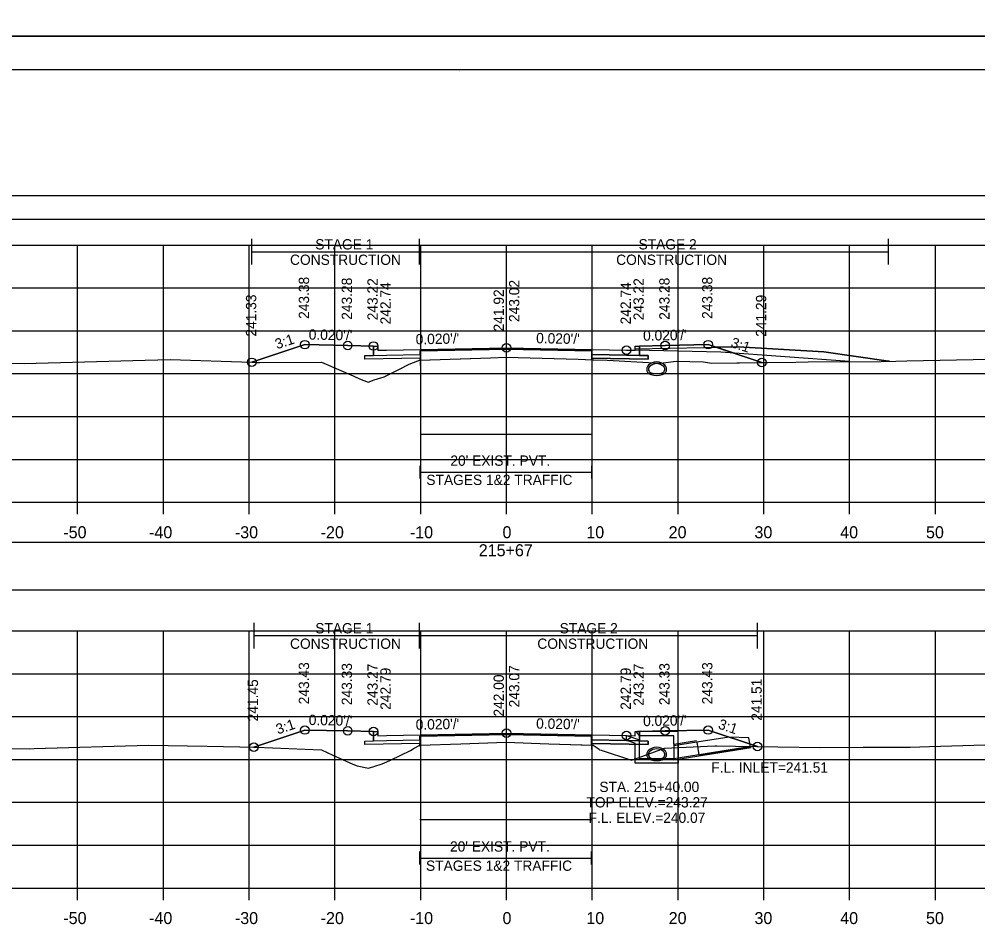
# Model space of a CAD drawing. Extents: x 1369627 to 1374022, y 380035 to 398173.
# Drawn here: x 1372041.7 to 1372153.5, y 383561.8 to 383667.5 of the extents above; entities that cross this region are included whole.
import ezdxf

# ---------------------------------------------------------------- set-up
doc = ezdxf.new("R2010")
doc.units = 0
for name, color, linetype in [('Default', 7, 'Continuous'), ('R_Alt Surface', 7, 'Continuous'), ('R_Axis', 7, 'Continuous'), ('R_Axis Annot', 7, 'Continuous'), ('R_Border', 7, 'Continuous'), ('R_Border Notes', 7, 'Continuous'), ('R_Drive', 7, 'Continuous'), ('R_Exist Surface', 7, 'Continuous'), ('R_Fin Surface', 7, 'Continuous'), ('R_Grid', 7, 'Continuous'), ('R_MOT', 7, 'Continuous'), ('R_No Plot', 7, 'Continuous'), ('R_Water', 7, 'Continuous'), ('R_Water Annot', 7, 'Continuous'), ('R_Xsect Elev', 7, 'Continuous'), ('R_Xsect Slope', 7, 'Continuous'), ('T_Vehicle Path Lt Minor', 7, 'Continuous'), ('T_Vehicle Path Rt', 7, 'Continuous')]:
    doc.layers.add(name, color=color, linetype=linetype)

msp = doc.modelspace()

# ---------------------------------------------------------------- linework, layer by layer
at = {"layer": 'Default'}
for p, q in [((1372088.48, 383613.92), (1372088.48, 383615.42)), ((1372108.48, 383613.92), (1372108.48, 383615.42)), ((1372088.48, 383614.67), (1372108.48, 383614.67)), ((1372088.45, 383568.92), (1372088.45, 383570.42)), ((1372108.45, 383568.92), (1372108.45, 383570.42)), ((1372088.45, 383569.67), (1372108.45, 383569.67))]:
    msp.add_line(p, q, dxfattribs=at)
for points in [[(1371948.53, 383644.2), (1372248.53, 383644.2), (1372248.53, 383646.91), (1371948.53, 383646.91)], [(1371948.53, 383600.94), (1372248.53, 383600.94), (1372248.53, 383606.46), (1371948.53, 383606.46)]]:
    msp.add_lwpolyline(points, close=True, dxfattribs=at)
at = {"layer": 'R_Alt Surface'}
for points in [[(1372083.03, 383629.39), (1372083.03, 383628.29), (1372084.53, 383628.32), (1372088.48, 383628.4), (1372088.48, 383628.82), (1372098.53, 383629.02), (1372108.48, 383628.82), (1372108.48, 383628.4), (1372112.53, 383628.32), (1372114.03, 383628.29), (1372114.03, 383629.39)], [(1372083.03, 383584.44), (1372083.03, 383583.34), (1372084.53, 383583.37), (1372088.45, 383583.45), (1372088.45, 383583.87), (1372098.53, 383584.07), (1372108.45, 383583.87), (1372108.45, 383583.45), (1372112.53, 383583.37), (1372114.03, 383583.34), (1372114.03, 383584.44)]]:
    msp.add_lwpolyline(points, dxfattribs=at)
for points in [[(1372082.03, 383628.27), (1372083.03, 383628.29), (1372084.53, 383628.32), (1372088.48, 383628.4), (1372088.48, 383627.98), (1372082.03, 383627.85)], [(1372115.03, 383628.27), (1372114.03, 383628.29), (1372112.53, 383628.32), (1372108.48, 383628.4), (1372108.48, 383627.99), (1372115.03, 383627.85)], [(1372082.03, 383583.32), (1372083.03, 383583.34), (1372084.53, 383583.37), (1372088.45, 383583.45), (1372088.45, 383583.03), (1372082.03, 383582.9)], [(1372115.03, 383583.32), (1372114.03, 383583.34), (1372112.53, 383583.37), (1372108.45, 383583.45), (1372108.45, 383583.04), (1372115.03, 383582.9)]]:
    msp.add_lwpolyline(points, close=True, dxfattribs=at)
at = {"layer": 'R_Axis'}
for p, q in [((1371948.53, 383611.17), (1372248.53, 383611.17)), ((1372048.53, 383609.77), (1372048.53, 383611.17)), ((1372058.53, 383609.77), (1372058.53, 383611.17)), ((1372068.53, 383609.77), (1372068.53, 383611.17)), ((1372078.53, 383609.77), (1372078.53, 383611.17)), ((1372088.53, 383609.77), (1372088.53, 383611.17)), ((1372098.53, 383609.77), (1372098.53, 383611.17)), ((1372108.53, 383609.77), (1372108.53, 383611.17)), ((1372118.53, 383609.77), (1372118.53, 383611.17)), ((1372128.53, 383609.77), (1372128.53, 383611.17)), ((1372138.53, 383609.77), (1372138.53, 383611.17)), ((1372148.53, 383609.77), (1372148.53, 383611.17)), ((1371948.53, 383566.17), (1372248.53, 383566.17)), ((1372048.53, 383564.77), (1372048.53, 383566.17)), ((1372058.53, 383564.77), (1372058.53, 383566.17)), ((1372068.53, 383564.77), (1372068.53, 383566.17)), ((1372078.53, 383564.77), (1372078.53, 383566.17)), ((1372088.53, 383564.77), (1372088.53, 383566.17)), ((1372098.53, 383564.77), (1372098.53, 383566.17)), ((1372108.53, 383564.77), (1372108.53, 383566.17)), ((1372118.53, 383564.77), (1372118.53, 383566.17)), ((1372128.53, 383564.77), (1372128.53, 383566.17)), ((1372138.53, 383564.77), (1372138.53, 383566.17)), ((1372148.53, 383564.77), (1372148.53, 383566.17))]:
    msp.add_line(p, q, dxfattribs=at)
at = {"layer": 'R_Border'}
for p, q in [((1371940.53, 383661.63), (1372256.71, 383661.63)), ((1372093.05, 383661.37), (1372093.05, 383661.37)), ((1372093.05, 383661.37), (1372093.05, 383661.37))]:
    msp.add_line(p, q, dxfattribs=at)
at = {"layer": 'R_Drive'}
for points in [[(1372113.53, 383628.89), (1372113.53, 383629.06), (1372125.53, 383629.3)], [(1372125.53, 383629.3), (1372135.51, 383628.7), (1372143.08, 383627.64)]]:
    msp.add_lwpolyline(points, dxfattribs=at)
at = {"layer": 'R_Exist Surface'}
for points in [[(1372034.53, 383627.47), (1372042.29, 383627.34), (1372054.98, 383627.7), (1372059.31, 383627.81), (1372068.86, 383627.49), (1372069.38, 383627.48), (1372069.78, 383627.48), (1372076.96, 383627.5), (1372077.24, 383627.39), (1372080.67, 383625.93), (1372081.38, 383625.58), (1372082.42, 383625.19), (1372083.12, 383625.43), (1372084.26, 383625.79), (1372086.08, 383626.69), (1372087.2, 383627.26), (1372088.18, 383627.65), (1372088.44, 383627.73), (1372096.68, 383628.03), (1372098.48, 383628.09), (1372106.89, 383627.84), (1372108.58, 383627.77), (1372108.73, 383627.76), (1372110.27, 383627.72), (1372116.47, 383627.38), (1372118.32, 383627.62), (1372121.49, 383627.56), (1372122.43, 383627.38), (1372132.25, 383627.51), (1372133.71, 383627.53), (1372142.21, 383627.6), (1372143.94, 383627.64), (1372145.22, 383627.68), (1372154.89, 383627.87)], [(1372026.36, 383582.59), (1372042.87, 383582.41), (1372043.46, 383582.43), (1372056.81, 383582.85), (1372063.63, 383582.72), (1372069.35, 383582.61), (1372075.08, 383582.36), (1372076.97, 383582.3), (1372078.29, 383581.67), (1372080.64, 383580.61), (1372081.11, 383580.43), (1372082.46, 383580.14), (1372083.91, 383580.63), (1372084.23, 383580.74), (1372085, 383581.1), (1372087.35, 383582.2), (1372087.78, 383582.48), (1372088.44, 383582.84), (1372093.22, 383582.99), (1372098.45, 383583.17), (1372103.45, 383582.99), (1372108.64, 383582.82), (1372109.32, 383582.35), (1372109.37, 383582.3), (1372109.56, 383582.24), (1372113.1, 383581.1), (1372113.45, 383581.22), (1372116.97, 383582.47), (1372122.84, 383582.74), (1372123.05, 383582.75), (1372125.22, 383582.72), (1372135.1, 383582.57), (1372140.1, 383582.59), (1372145.61, 383582.59), (1372147.85, 383582.67), (1372156.91, 383582.94)]]:
    msp.add_lwpolyline(points, dxfattribs=at)
at = {"layer": 'R_Fin Surface'}
for points in [[(1372068.86, 383627.49), (1372075.02, 383629.55), (1372080.02, 383629.45), (1372083.02, 383629.39), (1372083.52, 383629.39), (1372083.53, 383628.89), (1372084.53, 383628.91), (1372086.53, 383628.95), (1372098.53, 383629.19), (1372110.53, 383628.95), (1372112.53, 383628.91), (1372113.53, 383628.89), (1372113.54, 383629.39), (1372114.04, 383629.39), (1372117.04, 383629.45), (1372122.04, 383629.55), (1372128.31, 383627.46)], [(1372069.07, 383582.61), (1372075.02, 383584.6), (1372080.02, 383584.5), (1372083.02, 383584.44), (1372083.52, 383584.44), (1372083.53, 383583.94), (1372084.53, 383583.96), (1372086.53, 383584), (1372098.53, 383584.24), (1372110.53, 383584), (1372112.53, 383583.96), (1372113.53, 383583.94), (1372113.54, 383584.44), (1372114.04, 383584.44), (1372117.04, 383584.5), (1372122.04, 383584.6), (1372127.79, 383582.68)]]:
    msp.add_lwpolyline(points, dxfattribs=at)
at = {"layer": 'R_Grid'}
for p, q in [((1371948.53, 383641.17), (1372248.53, 383641.17)), ((1372048.53, 383611.17), (1372048.53, 383641.17)), ((1372058.53, 383611.17), (1372058.53, 383641.17)), ((1372068.53, 383611.17), (1372068.53, 383641.17)), ((1372078.53, 383611.17), (1372078.53, 383641.17)), ((1372088.53, 383611.17), (1372088.53, 383641.17)), ((1372098.53, 383611.17), (1372098.53, 383641.17)), ((1372108.53, 383611.17), (1372108.53, 383641.17)), ((1372118.53, 383611.17), (1372118.53, 383641.17)), ((1372128.53, 383611.17), (1372128.53, 383641.17)), ((1372138.53, 383611.17), (1372138.53, 383641.17)), ((1372148.53, 383611.17), (1372148.53, 383641.17)), ((1371948.53, 383636.17), (1372248.53, 383636.17)), ((1371948.53, 383631.17), (1372248.53, 383631.17)), ((1371948.53, 383626.17), (1372248.53, 383626.17)), ((1371948.53, 383621.17), (1372248.53, 383621.17)), ((1371948.53, 383616.17), (1372248.53, 383616.17)), ((1371948.53, 383611.17), (1372248.53, 383611.17)), ((1371948.53, 383596.17), (1372248.53, 383596.17)), ((1372048.53, 383566.17), (1372048.53, 383596.17)), ((1372058.53, 383566.17), (1372058.53, 383596.17)), ((1372068.53, 383566.17), (1372068.53, 383596.17)), ((1372078.53, 383566.17), (1372078.53, 383596.17)), ((1372088.53, 383566.17), (1372088.53, 383596.17)), ((1372098.53, 383566.17), (1372098.53, 383596.17)), ((1372108.53, 383566.17), (1372108.53, 383596.17)), ((1372118.53, 383566.17), (1372118.53, 383596.17)), ((1372128.53, 383566.17), (1372128.53, 383596.17)), ((1372138.53, 383566.17), (1372138.53, 383596.17)), ((1372148.53, 383566.17), (1372148.53, 383596.17)), ((1371948.53, 383591.17), (1372248.53, 383591.17)), ((1371948.53, 383586.17), (1372248.53, 383586.17)), ((1371948.53, 383581.17), (1372248.53, 383581.17)), ((1371948.53, 383576.17), (1372248.53, 383576.17)), ((1371948.53, 383571.17), (1372248.53, 383571.17)), ((1371948.53, 383566.17), (1372248.53, 383566.17))]:
    msp.add_line(p, q, dxfattribs=at)
at = {"layer": 'R_MOT'}
for p, q in [((1372068.86, 383638.89), (1372068.86, 383641.89)), ((1372088.4, 383638.89), (1372088.4, 383641.89)), ((1372143.08, 383638.89), (1372143.08, 383641.89)), ((1372068.86, 383640.39), (1372143.08, 383640.39)), ((1372069.1, 383594.12), (1372069.1, 383597.12)), ((1372088.4, 383594.12), (1372088.4, 383597.12)), ((1372127.79, 383594.12), (1372127.79, 383597.12)), ((1372069.1, 383595.62), (1372127.79, 383595.62))]:
    msp.add_line(p, q, dxfattribs=at)
at = {"layer": 'R_No Plot'}
for p, q in [((1371928.13, 383665.52), (1372261.46, 383665.52)), ((1371928.13, 383665.52), (1372261.46, 383665.52)), ((1372123.53, 383628.69), (1372113.53, 383628.89)), ((1372138.53, 383627.57), (1372123.53, 383628.69)), ((1372120.69, 383583.33), (1372118.04, 383582.9)), ((1372127.07, 383582.52), (1372118.04, 383581.07))]:
    msp.add_line(p, q, dxfattribs=at)
for points in [[(1371928.12, 383878.85), (1372261.46, 383878.85), (1372261.46, 383665.52), (1371928.12, 383665.52)], [(1371928.12, 383665.52), (1372261.46, 383665.52), (1372261.46, 383452.18), (1371928.12, 383452.18)], [(1372174.45, 383661.63), (1372194.07, 383661.63), (1372194.07, 383651.75), (1372210.18, 383651.75), (1372233.38, 383651.75), (1372233.38, 383619.08), (1372256.59, 383619.08), (1372256.71, 383456.17), (1371940.53, 383456.17), (1371940.53, 383661.63)]]:
    msp.add_lwpolyline(points, close=True, dxfattribs=at)
for points in [[(1372088.48, 383619.09), (1372108.48, 383619.09)], [(1372088.45, 383574.17), (1372108.45, 383574.17)]]:
    msp.add_lwpolyline(points, dxfattribs=at)
for centre in [(1372075.02, 383629.55), (1372080.02, 383629.45), (1372083.02, 383629.39), (1372098.53, 383629.19), (1372112.53, 383628.91), (1372117.04, 383629.45), (1372122.04, 383629.55), (1372068.86, 383627.49), (1372128.31, 383627.46), (1372075.02, 383584.6), (1372080.02, 383584.5), (1372083.02, 383584.44), (1372098.53, 383584.24), (1372117.04, 383584.5), (1372122.04, 383584.6), (1372112.53, 383583.96), (1372069.07, 383582.61), (1372127.79, 383582.68)]:
    msp.add_circle(centre, 0.5, dxfattribs=at)
at = {"layer": 'R_Water'}
for p, q in [((1372112.54, 383583.96), (1372114.04, 383583.44)), ((1372113.71, 383584.27), (1372113.79, 383584.44)), ((1372113.71, 383584.27), (1372114.04, 383583.94)), ((1372118.54, 383584.44), (1372113.79, 383584.44)), ((1372118.04, 383583.94), (1372114.04, 383583.94)), ((1372118.04, 383582.94), (1372118.04, 383583.94)), ((1372118.54, 383582.94), (1372118.54, 383584.44)), ((1372112.54, 383583.43), (1372113.54, 383583.08)), ((1372113.54, 383582.94), (1372113.54, 383583.08)), ((1372114.04, 383582.94), (1372114.04, 383583.44)), ((1372120.72, 383583.17), (1372118.04, 383582.74)), ((1372127.07, 383582.69), (1372118.04, 383581.24))]:
    msp.add_line(p, q, dxfattribs=at)
for points in [[(1372112.54, 383583.43), (1372112.54, 383583.96)], [(1372118.54, 383582.94), (1372118.54, 383580.74), (1372116.04, 383580.74), (1372113.54, 383580.74), (1372113.54, 383582.94)], [(1372118.04, 383582.94), (1372118.04, 383581.24), (1372116.04, 383581.24), (1372114.04, 383581.24), (1372114.04, 383582.94)]]:
    msp.add_lwpolyline(points, dxfattribs=at)
msp.add_lwpolyline([(1372120.72, 383583.17), (1372120.95, 383581.69), (1372126.96, 383582.65), (1372126.79, 383583.68), (1372124.5, 383583.78)], close=True, dxfattribs=at)
for centre, radius, start, end in [((1372115.53, 383626.68), 0.646, 136.3515, 253.9529), ((1372116.04, 383626.19), 1.35, 43.6485, 136.3515), ((1372116.04, 383626.19), 1.15, 43.6485, 136.3515), ((1372116.55, 383626.68), 0.646, 286.0471, 43.6485), ((1372115.53, 383626.68), 0.438, 136.3515, 253.9529), ((1372116.04, 383628.46), 2.5, 253.9529, 286.0471), ((1372116.04, 383628.46), 2.29, 253.9529, 286.0471), ((1372116.55, 383626.68), 0.438, 286.0471, 43.6485), ((1372116.04, 383581.26), 1.35, 43.6485, 136.3515), ((1372116.04, 383581.26), 1.35, 43.6485, 136.3515), ((1372116.04, 383581.26), 1.15, 43.6485, 136.3515), ((1372116.04, 383581.26), 1.15, 43.6485, 136.3515), ((1372115.53, 383581.75), 0.646, 136.3515, 253.9529), ((1372115.53, 383581.75), 0.646, 136.3515, 253.9529), ((1372115.53, 383581.75), 0.438, 136.3515, 253.9529), ((1372115.53, 383581.75), 0.438, 136.3515, 253.9529), ((1372116.04, 383583.53), 2.29, 253.9529, 286.0471), ((1372116.04, 383583.53), 2.29, 253.9529, 286.0471), ((1372116.55, 383581.75), 0.438, 286.0471, 43.6485), ((1372116.55, 383581.75), 0.438, 286.0471, 43.6485), ((1372116.55, 383581.75), 0.646, 286.0471, 43.6485), ((1372116.55, 383581.75), 0.646, 286.0471, 43.6485), ((1372116.04, 383583.53), 2.5, 253.9529, 286.0471), ((1372116.04, 383583.53), 2.5, 253.9529, 286.0471)]:
    msp.add_arc(centre, radius, start, end, dxfattribs=at)
at = {"layer": 'R_Xsect Elev'}
for p, q in [((1372098.53, 383628.09), (1372098.53, 383638.09)), ((1372098.53, 383583.17), (1372098.53, 383593.17))]:
    msp.add_line(p, q, dxfattribs=at)
at = {"layer": 'T_Vehicle Path Lt Minor'}
for p, q in [((1372125.53, 383629.3), (1372122.95, 383629.25)), ((1372122.95, 383629.25), (1372128.31, 383627.46)), ((1372143.17, 383627.62), (1372143.08, 383627.64))]:
    msp.add_line(p, q, dxfattribs=at)
for points in [[(1372143.08, 383627.64), (1372135.51, 383628.7), (1372125.53, 383629.3)], [(1372128.31, 383627.46), (1372132.25, 383627.51), (1372133.71, 383627.53), (1372142.21, 383627.6), (1372143.17, 383627.62)]]:
    msp.add_lwpolyline(points, dxfattribs=at)
at = {"layer": 'T_Vehicle Path Rt'}
for p, q in [((1372083.03, 383628.29), (1372083.03, 383629.39)), ((1372114.04, 383629.39), (1372114.03, 383628.29)), ((1372088.48, 383628.82), (1372088.48, 383627.12)), ((1372088.48, 383628.4), (1372088.48, 383627.98)), ((1372108.48, 383628.82), (1372108.48, 383627.29)), ((1372088.48, 383627.73), (1372088.48, 383627.98)), ((1372088.48, 383627.98), (1372088.48, 383627.73)), ((1372108.48, 383627.78), (1372108.48, 383627.99)), ((1372108.48, 383627.99), (1372108.48, 383627.78)), ((1372143.08, 383627.64), (1372143.18, 383627.62)), ((1372083.03, 383583.34), (1372083.03, 383584.44)), ((1372108.45, 383583.87), (1372108.45, 383582.32)), ((1372114.04, 383584.44), (1372114.03, 383583.34)), ((1372088.45, 383583.45), (1372088.45, 383582.69)), ((1372088.45, 383583.45), (1372088.45, 383583.03)), ((1372088.45, 383582.84), (1372088.45, 383583.03)), ((1372088.45, 383583.03), (1372088.45, 383582.84)), ((1372108.45, 383582.83), (1372108.45, 383583.04)), ((1372108.45, 383583.04), (1372108.45, 383582.83))]:
    msp.add_line(p, q, dxfattribs=at)
for points in [[(1372083.03, 383629.39), (1372083.02, 383629.39), (1372080.02, 383629.45), (1372075.02, 383629.55), (1372068.86, 383627.49)], [(1372128.31, 383627.46), (1372122.04, 383629.55), (1372117.04, 383629.45), (1372114.04, 383629.39)], [(1372088.48, 383627.98), (1372082.03, 383627.85), (1372082.03, 383628.27), (1372083.03, 383628.29)], [(1372108.48, 383628.82), (1372098.53, 383629.02), (1372088.48, 383628.82), (1372088.48, 383628.4)], [(1372108.48, 383627.99), (1372108.48, 383628.4), (1372108.48, 383628.82)], [(1372114.03, 383628.29), (1372115.03, 383628.27), (1372115.03, 383627.85), (1372108.48, 383627.99)], [(1372068.86, 383627.49), (1372069.38, 383627.48), (1372069.78, 383627.48), (1372076.96, 383627.5), (1372077.24, 383627.39), (1372080.67, 383625.93), (1372081.38, 383625.58), (1372082.42, 383625.19), (1372083.12, 383625.43), (1372084.26, 383625.79), (1372086.08, 383626.69), (1372087.2, 383627.26), (1372088.18, 383627.65), (1372088.44, 383627.73), (1372088.48, 383627.73)], [(1372088.48, 383627.73), (1372096.68, 383628.03), (1372098.48, 383628.09), (1372106.89, 383627.84), (1372108.48, 383627.78)], [(1372108.48, 383627.78), (1372108.58, 383627.77), (1372108.73, 383627.76), (1372110.27, 383627.72), (1372116.47, 383627.38), (1372118.32, 383627.62), (1372121.49, 383627.56), (1372122.43, 383627.38), (1372128.31, 383627.46)], [(1372083.03, 383584.44), (1372083.02, 383584.44), (1372080.02, 383584.5), (1372075.02, 383584.6), (1372069.07, 383582.61)], [(1372127.79, 383582.68), (1372122.04, 383584.6), (1372117.04, 383584.5), (1372114.04, 383584.44)], [(1372108.45, 383583.87), (1372098.53, 383584.07), (1372088.45, 383583.87), (1372088.45, 383583.45)], [(1372108.45, 383583.04), (1372108.45, 383583.45), (1372108.45, 383583.87)], [(1372069.07, 383582.61), (1372069.35, 383582.61), (1372075.08, 383582.36), (1372076.97, 383582.3), (1372078.29, 383581.67), (1372080.64, 383580.61), (1372081.11, 383580.43), (1372082.46, 383580.14), (1372083.91, 383580.63), (1372084.23, 383580.74), (1372085, 383581.1), (1372087.35, 383582.2), (1372087.78, 383582.48), (1372088.44, 383582.84), (1372088.45, 383582.84)], [(1372088.45, 383583.03), (1372082.03, 383582.9), (1372082.03, 383583.32), (1372083.03, 383583.34)], [(1372088.45, 383582.84), (1372093.22, 383582.99), (1372098.45, 383583.17), (1372103.45, 383582.99), (1372108.45, 383582.83)], [(1372114.03, 383583.34), (1372115.03, 383583.32), (1372115.03, 383582.9), (1372108.45, 383583.04)], [(1372108.45, 383582.83), (1372108.64, 383582.82), (1372109.32, 383582.35), (1372109.37, 383582.3), (1372109.56, 383582.24), (1372113.1, 383581.1), (1372113.45, 383581.22), (1372116.97, 383582.47), (1372122.84, 383582.74), (1372123.05, 383582.75), (1372125.22, 383582.72), (1372127.79, 383582.68)]]:
    msp.add_lwpolyline(points, dxfattribs=at)

# ---------------------------------------------------------------- texts
at = {"layer": 'R_Axis Annot'}
for s, height, p in [("20' EXIST. PVT.", 1.2, (1372091.99, 383615.42)), ('STAGES 1&2 TRAFFIC', 1.2, (1372089.19, 383613.18)), ('-50', 1.4, (1372046.87, 383606.97)), ('-40', 1.4, (1372056.87, 383606.97)), ('-30', 1.4, (1372066.87, 383606.97)), ('-20', 1.4, (1372076.87, 383606.97)), ('-10', 1.4, (1372087.27, 383606.97)), ('0', 1.4, (1372098.07, 383606.97)), ('10', 1.4, (1372107.84, 383606.97)), ('20', 1.4, (1372117.44, 383606.97)), ('30', 1.4, (1372127.44, 383606.97)), ('40', 1.4, (1372137.44, 383606.97)), ('50', 1.4, (1372147.44, 383606.97)), ('215+67', 1.4, (1372095.3, 383604.87)), ("20' EXIST. PVT.", 1.2, (1372091.95, 383570.42)), ('STAGES 1&2 TRAFFIC', 1.2, (1372089.15, 383568.18)), ('-50', 1.4, (1372046.87, 383561.97)), ('-40', 1.4, (1372056.87, 383561.97)), ('-30', 1.4, (1372066.87, 383561.97)), ('-20', 1.4, (1372076.87, 383561.97)), ('-10', 1.4, (1372087.27, 383561.97)), ('0', 1.4, (1372098.07, 383561.97)), ('10', 1.4, (1372107.84, 383561.97)), ('20', 1.4, (1372117.44, 383561.97)), ('30', 1.4, (1372127.44, 383561.97)), ('40', 1.4, (1372137.44, 383561.97)), ('50', 1.4, (1372147.44, 383561.97))]:
    msp.add_text(s, height=height, dxfattribs=at).set_placement(p)
at = {"layer": 'R_Border Notes'}
msp.add_text('F.L. INLET=241.51', height=1.2, dxfattribs=at).set_placement((1372122.41, 383579.63))
at = {"layer": 'R_MOT'}
for s, p in [('STAGE 1', (1372076.24, 383640.65)), ('STAGE 2', (1372113.93, 383640.65)), ('CONSTRUCTION', (1372073.3, 383638.85)), ('CONSTRUCTION', (1372111.32, 383638.85)), ('STAGE 1', (1372076.24, 383595.87)), ('STAGE 2', (1372104.73, 383595.87)), ('CONSTRUCTION', (1372073.3, 383594.07)), ('CONSTRUCTION', (1372102.13, 383594.07))]:
    msp.add_text(s, height=1.2, dxfattribs=at).set_placement(p)
at = {"layer": 'R_Water Annot'}
for s, p in [('STA. 215+40.00', (1372109.36, 383577.37)), ('TOP ELEV.=243.27', (1372107.86, 383575.57)), ('F.L. ELEV.=240.07', (1372108.11, 383573.77))]:
    msp.add_text(s, height=1.2, dxfattribs=at).set_placement(p)
at = {"layer": 'R_Xsect Elev'}
for s, p in [('243.38', (1372075.52, 383632.55)), ('243.28', (1372080.52, 383632.45)), ('243.22', (1372083.52, 383632.39)), ('243.22', (1372114.54, 383632.39)), ('243.28', (1372117.54, 383632.45)), ('243.38', (1372122.54, 383632.55)), ('242.74', (1372085.03, 383631.91)), ('243.02', (1372100.03, 383632.19)), ('242.74', (1372113.03, 383631.91)), ('241.33', (1372069.36, 383630.49)), ('241.92', (1372098.23, 383631.09)), ('241.29', (1372128.81, 383630.46)), ('243.43', (1372075.52, 383587.6)), ('243.43', (1372122.54, 383587.6)), ('243.33', (1372080.52, 383587.5)), ('243.27', (1372083.52, 383587.44)), ('242.79', (1372085.03, 383586.96)), ('243.07', (1372100.03, 383587.24)), ('242.79', (1372113.03, 383586.96)), ('243.27', (1372114.54, 383587.44)), ('243.33', (1372117.54, 383587.5)), ('241.45', (1372069.57, 383585.61)), ('242.00', (1372098.23, 383586.17)), ('241.51', (1372128.29, 383585.68))]:
    msp.add_text(s, height=1.2, rotation=90, dxfattribs=at).set_placement(p)
at = {"layer": 'R_Xsect Slope'}
for s, rotation, p in [('3:1', 18.4332, (1372071.78, 383629)), ("0.020'/'", 358.8542, (1372075.47, 383630.14)), ("0.020'/'", 1.1458, (1372087.96, 383629.58)), ("0.020'/'", 358.8542, (1372101.98, 383629.72)), ("0.020'/'", 1.1458, (1372114.47, 383630)), ('3:1', 341.5668, (1372124.59, 383629.3)), ('3:1', 18.4332, (1372071.89, 383584.08)), ("0.020'/'", 358.8542, (1372075.47, 383585.19)), ("0.020'/'", 1.1458, (1372087.96, 383584.63)), ("0.020'/'", 358.8542, (1372101.98, 383584.77)), ("0.020'/'", 1.1458, (1372114.47, 383585.05)), ('3:1', 341.5668, (1372123.12, 383584.8))]:
    msp.add_text(s, height=1.2, rotation=rotation, dxfattribs=at).set_placement(p)

doc.saveas('drawing.dxf')
